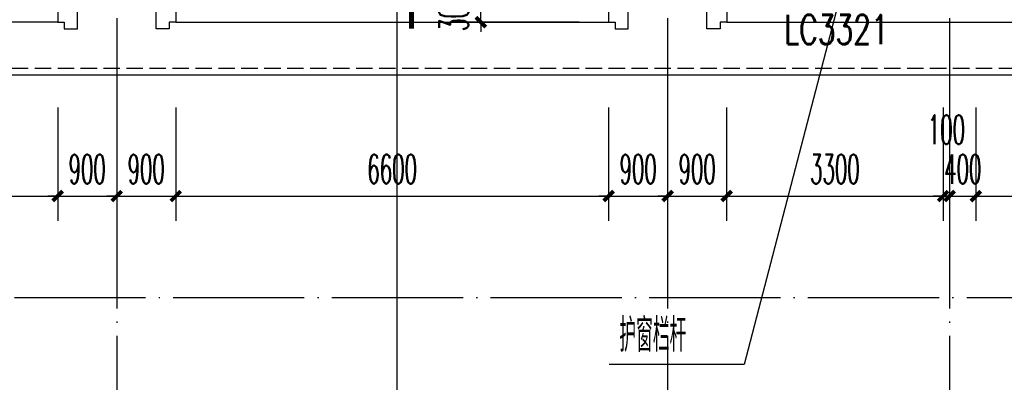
# Model space of a CAD drawing. Extents: x 1779708 to 7299578, y -1121471 to 88434.
# Tile 262 of 656: x 4481338 to 4496350, y -979630 to -974106. Entities that reach past the tile are written whole.
import ezdxf

# ---------------------------------------------------------------- set-up
doc = ezdxf.new("R2010")
doc.units = 0
doc.header["$LTSCALE"] = 1000
doc.header["$MEASUREMENT"] = 0
doc.linetypes.add('DASH', pattern=[0.35, 0.25, -0.1])
doc.linetypes.add('DOTE', pattern=[2.42, 2, -0.2, 0.02, -0.2])
doc.layers.get('0').update_dxf_attribs({"linetype": 'CONTINUOUS'})
doc.layers.get('Defpoints').update_dxf_attribs({"linetype": 'CONTINUOUS'})
for name, color, linetype in [('DIM_IDEN', 3, 'CONTINUOUS'), ('DIM_LEAD', 3, 'CONTINUOUS'), ('DOTE', 1, 'DOTE'), ('PUB_DIM', 3, 'CONTINUOUS'), ('PUB_TEXT', 7, 'CONTINUOUS'), ('WALL', 255, 'CONTINUOUS'), ('WINDOW', 2, 'CONTINUOUS'), ('WINDOW_TEXT', 7, 'CONTINUOUS'), ('修改', 6, 'CONTINUOUS'), ('看线', 3, 'CONTINUOUS')]:
    doc.layers.add(name, color=color, linetype=linetype)
doc.styles.add('_TCH_DIM', font='SIMPLEX.shx', dxfattribs={"width": 0.7, "bigfont": 'GBCBIG.shx'})
doc.styles.add('_TCH_DIM_T3', font='SIMPLEX.shx', dxfattribs={"width": 0.494118, "bigfont": 'GBCBIG.shx'})
doc.styles.add('_TCH_WINDOW', font='SIMPLEX', dxfattribs={"height": 3.5, "bigfont": 'GBCBIG'})
doc.dimstyles.new('_TCH_ARCH&&150', dxfattribs={"dimtxt": 446.25, "dimasz": 150, "dimexe": 375, "dimexo": 450, "dimgap": 189.375, "dimtad": 1, "dimdec": 0, "dimzin": 0, "dimdsep": 46, "dimtxsty": '_TCH_DIM_T3', "dimblk": 'ARCHTICK', "dimcen": 0.09, "dimdle": 225, "dimclrt": 7, "dimazin": 2, "dimtfac": 1, "dimtdec": 0, "dimtix": 1, "dimtmove": 2, "dimatfit": 3, "dimfxl": 250, "dimtolj": 1, "dimtzin": 0, "dimarcsym": 0})

# ---------------------------------------------------------------- blocks, each defined once
blk = doc.blocks.new('A$C159220C3')
at = {"layer": 'DOTE'}
for p, q in [((42800, 149200), (42800, 7200)), ((51200, 149200), (51200, 7200)), ((55500, 149200), (55500, 7200)), ((86800, 91700), (7200, 91700))]:
    blk.add_line(p, q, dxfattribs=at)
blk = doc.blocks.new('$WINLIB2D$00000001')
at = {"color": 0}
for points in [[(-0.5, 0.5), (-0.5, -0.5)], [(-0.5, 0.5), (0.5, 0.5)], [(0.5, -0.5), (0.5, 0.5)], [(0.5, 0.1667), (-0.5, 0.1667)], [(0.5, -0.1667), (-0.5, -0.1667)], [(-0.5, -0.5), (0.5, -0.5)]]:
    blk.add_lwpolyline(points, dxfattribs=at)
blk = doc.blocks.new('_ArchTick')
at = {"color": 0, "linetype": 'ByBlock', "const_width": 0.4}
blk.add_lwpolyline([(-0.5, -0.5), (0.5, 0.5)], dxfattribs=at)
blk = doc.blocks.new('*D4976')
at = {"layer": 'Defpoints', "color": 0, "transparency": 16777216}
for p in [(4495917, -974993), (4498717, -974993), (4498717, -976793)]:
    blk.add_point(p, dxfattribs=at)
at = {"layer": 'PUB_DIM', "color": 0, "lineweight": -2, "transparency": 16777216}
for p, q in [((4495917, -975443), (4495917, -977168)), ((4498717, -975443), (4498717, -977168)), ((4495692, -976793), (4498942, -976793))]:
    blk.add_line(p, q, dxfattribs=at)
at = {"layer": 'PUB_DIM', "color": 0, "lineweight": -2, "transparency": 16777216, "xscale": 150, "yscale": 150, "zscale": 150, "rotation": 180}
blk.add_blockref('_ArchTick', (4495917, -976793), dxfattribs=at)
at = {"layer": 'PUB_DIM', "color": 0, "lineweight": -2, "transparency": 16777216, "xscale": 150, "yscale": 150, "zscale": 150}
blk.add_blockref('_ArchTick', (4498717, -976793), dxfattribs=at)
at = {"layer": 'PUB_DIM', "color": 7, "transparency": 16777216, "insert": (4497317, -976381), "char_height": 446.2, "attachment_point": 5, "style": '_TCH_DIM_T3'}
blk.add_mtext('\\A1;2800', dxfattribs=at)
blk = doc.blocks.new('*D4977')
at = {"layer": 'Defpoints', "color": 0, "transparency": 16777216}
for p in [(4495517, -974993), (4495917, -974993), (4495917, -976793)]:
    blk.add_point(p, dxfattribs=at)
at = {"layer": 'PUB_DIM', "color": 0, "lineweight": -2, "transparency": 16777216}
for p, q in [((4495517, -975443), (4495517, -977168)), ((4495917, -975443), (4495917, -977168)), ((4495517, -976793), (4495367, -976793)), ((4495517, -976793), (4495917, -976793)), ((4495917, -976793), (4496067, -976793))]:
    blk.add_line(p, q, dxfattribs=at)
at = {"layer": 'PUB_DIM', "color": 0, "lineweight": -2, "transparency": 16777216, "xscale": 150, "yscale": 150, "zscale": 150}
blk.add_blockref('_ArchTick', (4495517, -976793), dxfattribs=at)
at = {"layer": 'PUB_DIM', "color": 0, "lineweight": -2, "transparency": 16777216, "xscale": 150, "yscale": 150, "zscale": 150, "rotation": 180}
blk.add_blockref('_ArchTick', (4495917, -976793), dxfattribs=at)
at = {"layer": 'PUB_DIM', "color": 7, "transparency": 16777216, "insert": (4495717, -976381), "char_height": 446.2, "attachment_point": 5, "style": '_TCH_DIM_T3'}
blk.add_mtext('\\A1;400', dxfattribs=at)
blk = doc.blocks.new('*D4978')
at = {"layer": 'Defpoints', "color": 0, "transparency": 16777216}
for p in [(4495417, -974993), (4495517, -974993), (4495517, -976793)]:
    blk.add_point(p, dxfattribs=at)
at = {"layer": 'PUB_DIM', "color": 0, "lineweight": -2, "transparency": 16777216}
for p, q in [((4495417, -975443), (4495417, -977168)), ((4495517, -975443), (4495517, -977168)), ((4495417, -976793), (4495267, -976793)), ((4495417, -976793), (4495517, -976793)), ((4495517, -976793), (4495667, -976793))]:
    blk.add_line(p, q, dxfattribs=at)
at = {"layer": 'PUB_DIM', "color": 0, "lineweight": -2, "transparency": 16777216, "xscale": 150, "yscale": 150, "zscale": 150}
blk.add_blockref('_ArchTick', (4495417, -976793), dxfattribs=at)
at = {"layer": 'PUB_DIM', "color": 0, "lineweight": -2, "transparency": 16777216, "xscale": 150, "yscale": 150, "zscale": 150, "rotation": 180}
blk.add_blockref('_ArchTick', (4495517, -976793), dxfattribs=at)
at = {"layer": 'PUB_DIM', "color": 7, "transparency": 16777216, "insert": (4495467, -975781), "char_height": 446.2, "attachment_point": 5, "style": '_TCH_DIM_T3'}
blk.add_mtext('\\A1;100', dxfattribs=at)
blk = doc.blocks.new('*D4979')
at = {"layer": 'Defpoints', "color": 0, "transparency": 16777216}
for p in [(4492117, -974993), (4495417, -974993), (4495417, -976793)]:
    blk.add_point(p, dxfattribs=at)
at = {"layer": 'PUB_DIM', "color": 0, "lineweight": -2, "transparency": 16777216}
for p, q in [((4492117, -975443), (4492117, -977168)), ((4495417, -975443), (4495417, -977168)), ((4491892, -976793), (4495642, -976793))]:
    blk.add_line(p, q, dxfattribs=at)
at = {"layer": 'PUB_DIM', "color": 0, "lineweight": -2, "transparency": 16777216, "xscale": 150, "yscale": 150, "zscale": 150, "rotation": 180}
blk.add_blockref('_ArchTick', (4492117, -976793), dxfattribs=at)
at = {"layer": 'PUB_DIM', "color": 0, "lineweight": -2, "transparency": 16777216, "xscale": 150, "yscale": 150, "zscale": 150}
blk.add_blockref('_ArchTick', (4495417, -976793), dxfattribs=at)
at = {"layer": 'PUB_DIM', "color": 7, "transparency": 16777216, "insert": (4493767, -976381), "char_height": 446.2, "attachment_point": 5, "style": '_TCH_DIM_T3'}
blk.add_mtext('\\A1;3300', dxfattribs=at)
blk = doc.blocks.new('*D4980')
at = {"layer": 'Defpoints', "color": 0, "transparency": 16777216}
for p in [(4491217, -974993), (4492117, -974993), (4492117, -976793)]:
    blk.add_point(p, dxfattribs=at)
at = {"layer": 'PUB_DIM', "color": 0, "lineweight": -2, "transparency": 16777216}
for p, q in [((4491217, -975443), (4491217, -977168)), ((4492117, -975443), (4492117, -977168)), ((4491217, -976793), (4491067, -976793)), ((4491217, -976793), (4492117, -976793)), ((4492117, -976793), (4492267, -976793))]:
    blk.add_line(p, q, dxfattribs=at)
at = {"layer": 'PUB_DIM', "color": 0, "lineweight": -2, "transparency": 16777216, "xscale": 150, "yscale": 150, "zscale": 150}
blk.add_blockref('_ArchTick', (4491217, -976793), dxfattribs=at)
at = {"layer": 'PUB_DIM', "color": 0, "lineweight": -2, "transparency": 16777216, "xscale": 150, "yscale": 150, "zscale": 150, "rotation": 180}
blk.add_blockref('_ArchTick', (4492117, -976793), dxfattribs=at)
at = {"layer": 'PUB_DIM', "color": 7, "transparency": 16777216, "insert": (4491667, -976381), "char_height": 446.2, "attachment_point": 5, "style": '_TCH_DIM_T3'}
blk.add_mtext('\\A1;900', dxfattribs=at)
blk = doc.blocks.new('*D4981')
at = {"layer": 'Defpoints', "color": 0, "transparency": 16777216}
for p in [(4490317, -974993), (4491217, -974993), (4491217, -976793)]:
    blk.add_point(p, dxfattribs=at)
at = {"layer": 'PUB_DIM', "color": 0, "lineweight": -2, "transparency": 16777216}
for p, q in [((4490317, -975443), (4490317, -977168)), ((4491217, -975443), (4491217, -977168)), ((4490317, -976793), (4490167, -976793)), ((4490317, -976793), (4491217, -976793)), ((4491217, -976793), (4491367, -976793))]:
    blk.add_line(p, q, dxfattribs=at)
at = {"layer": 'PUB_DIM', "color": 0, "lineweight": -2, "transparency": 16777216, "xscale": 150, "yscale": 150, "zscale": 150}
blk.add_blockref('_ArchTick', (4490317, -976793), dxfattribs=at)
at = {"layer": 'PUB_DIM', "color": 0, "lineweight": -2, "transparency": 16777216, "xscale": 150, "yscale": 150, "zscale": 150, "rotation": 180}
blk.add_blockref('_ArchTick', (4491217, -976793), dxfattribs=at)
at = {"layer": 'PUB_DIM', "color": 7, "transparency": 16777216, "insert": (4490767, -976381), "char_height": 446.2, "attachment_point": 5, "style": '_TCH_DIM_T3'}
blk.add_mtext('\\A1;900', dxfattribs=at)
blk = doc.blocks.new('*D4982')
at = {"layer": 'Defpoints', "color": 0, "transparency": 16777216}
for p in [(4483717, -974993), (4490317, -974993), (4490317, -976793)]:
    blk.add_point(p, dxfattribs=at)
at = {"layer": 'PUB_DIM', "color": 0, "lineweight": -2, "transparency": 16777216}
for p, q in [((4483717, -975443), (4483717, -977168)), ((4490317, -975443), (4490317, -977168)), ((4483492, -976793), (4490542, -976793))]:
    blk.add_line(p, q, dxfattribs=at)
at = {"layer": 'PUB_DIM', "color": 0, "lineweight": -2, "transparency": 16777216, "xscale": 150, "yscale": 150, "zscale": 150, "rotation": 180}
blk.add_blockref('_ArchTick', (4483717, -976793), dxfattribs=at)
at = {"layer": 'PUB_DIM', "color": 0, "lineweight": -2, "transparency": 16777216, "xscale": 150, "yscale": 150, "zscale": 150}
blk.add_blockref('_ArchTick', (4490317, -976793), dxfattribs=at)
at = {"layer": 'PUB_DIM', "color": 7, "transparency": 16777216, "insert": (4487017, -976381), "char_height": 446.2, "attachment_point": 5, "style": '_TCH_DIM_T3'}
blk.add_mtext('\\A1;6600', dxfattribs=at)
blk = doc.blocks.new('*D4983')
at = {"layer": 'Defpoints', "color": 0, "transparency": 16777216}
for p in [(4482817, -974993), (4483717, -974993), (4483717, -976793)]:
    blk.add_point(p, dxfattribs=at)
at = {"layer": 'PUB_DIM', "color": 0, "lineweight": -2, "transparency": 16777216}
for p, q in [((4482817, -975443), (4482817, -977168)), ((4483717, -975443), (4483717, -977168)), ((4482817, -976793), (4482667, -976793)), ((4482817, -976793), (4483717, -976793)), ((4483717, -976793), (4483867, -976793))]:
    blk.add_line(p, q, dxfattribs=at)
at = {"layer": 'PUB_DIM', "color": 0, "lineweight": -2, "transparency": 16777216, "xscale": 150, "yscale": 150, "zscale": 150}
blk.add_blockref('_ArchTick', (4482817, -976793), dxfattribs=at)
at = {"layer": 'PUB_DIM', "color": 0, "lineweight": -2, "transparency": 16777216, "xscale": 150, "yscale": 150, "zscale": 150, "rotation": 180}
blk.add_blockref('_ArchTick', (4483717, -976793), dxfattribs=at)
at = {"layer": 'PUB_DIM', "color": 7, "transparency": 16777216, "insert": (4483267, -976381), "char_height": 446.2, "attachment_point": 5, "style": '_TCH_DIM_T3'}
blk.add_mtext('\\A1;900', dxfattribs=at)
blk = doc.blocks.new('*D4984')
at = {"layer": 'Defpoints', "color": 0, "transparency": 16777216}
for p in [(4481917, -974993), (4482817, -974993), (4482817, -976793)]:
    blk.add_point(p, dxfattribs=at)
at = {"layer": 'PUB_DIM', "color": 0, "lineweight": -2, "transparency": 16777216}
for p, q in [((4481917, -975443), (4481917, -977168)), ((4482817, -975443), (4482817, -977168)), ((4481917, -976793), (4481767, -976793)), ((4481917, -976793), (4482817, -976793)), ((4482817, -976793), (4482967, -976793))]:
    blk.add_line(p, q, dxfattribs=at)
at = {"layer": 'PUB_DIM', "color": 0, "lineweight": -2, "transparency": 16777216, "xscale": 150, "yscale": 150, "zscale": 150}
blk.add_blockref('_ArchTick', (4481917, -976793), dxfattribs=at)
at = {"layer": 'PUB_DIM', "color": 0, "lineweight": -2, "transparency": 16777216, "xscale": 150, "yscale": 150, "zscale": 150, "rotation": 180}
blk.add_blockref('_ArchTick', (4482817, -976793), dxfattribs=at)
at = {"layer": 'PUB_DIM', "color": 7, "transparency": 16777216, "insert": (4482367, -976381), "char_height": 446.2, "attachment_point": 5, "style": '_TCH_DIM_T3'}
blk.add_mtext('\\A1;900', dxfattribs=at)
blk = doc.blocks.new('*D4985')
at = {"layer": 'Defpoints', "color": 0, "transparency": 16777216}
for p in [(4475317, -974993), (4481917, -974993), (4481917, -976793)]:
    blk.add_point(p, dxfattribs=at)
at = {"layer": 'PUB_DIM', "color": 0, "lineweight": -2, "transparency": 16777216}
for p, q in [((4475317, -975443), (4475317, -977168)), ((4481917, -975443), (4481917, -977168)), ((4475092, -976793), (4482142, -976793))]:
    blk.add_line(p, q, dxfattribs=at)
at = {"layer": 'PUB_DIM', "color": 0, "lineweight": -2, "transparency": 16777216, "xscale": 150, "yscale": 150, "zscale": 150, "rotation": 180}
blk.add_blockref('_ArchTick', (4475317, -976793), dxfattribs=at)
at = {"layer": 'PUB_DIM', "color": 0, "lineweight": -2, "transparency": 16777216, "xscale": 150, "yscale": 150, "zscale": 150}
blk.add_blockref('_ArchTick', (4481917, -976793), dxfattribs=at)
at = {"layer": 'PUB_DIM', "color": 7, "transparency": 16777216, "insert": (4478617, -976381), "char_height": 446.2, "attachment_point": 5, "style": '_TCH_DIM_T3'}
blk.add_mtext('\\A1;6600', dxfattribs=at)
blk = doc.blocks.new('*D5024')
at = {"layer": 'Defpoints', "color": 0, "transparency": 16777216}
for p in [(4488369, -973843), (4490317, -973843), (4490317, -974143)]:
    blk.add_point(p, dxfattribs=at)
at = {"layer": 'PUB_DIM', "color": 0, "lineweight": -2, "transparency": 16777216}
for p, q in [((4488369, -973843), (4488369, -973693)), ((4489867, -973843), (4487994, -973843)), ((4488369, -974143), (4488369, -973843)), ((4489867, -974143), (4487994, -974143)), ((4488369, -974143), (4488369, -974293))]:
    blk.add_line(p, q, dxfattribs=at)
at = {"layer": 'PUB_DIM', "color": 0, "lineweight": -2, "transparency": 16777216, "xscale": 150, "yscale": 150, "zscale": 150}
for p, rotation in [((4488369, -973843), 270), ((4488369, -974143), 90)]:
    blk.add_blockref('_ArchTick', p, dxfattribs=dict(at, rotation=rotation))
at = {"layer": 'PUB_DIM', "color": 7, "transparency": 16777216, "insert": (4487956, -973993), "char_height": 446.2, "attachment_point": 5, "rotation": 90, "style": '_TCH_DIM_T3'}
blk.add_mtext('\\A1;300', dxfattribs=at)

msp = doc.modelspace()

# ---------------------------------------------------------------- linework, layer by layer
at = {"layer": 'DIM_IDEN'}
msp.add_line((4487088.5, -973493.3), (4487088.5, -981466.5), dxfattribs=at)
at = {"layer": 'DIM_IDEN', "const_width": 75}
msp.add_lwpolyline([(4487313.5, -973493.3), (4487313.5, -974243.3)], dxfattribs=at)
at = {"layer": 'DIM_LEAD'}
for p, q in [((4493907.9, -973513.3), (4492383.9, -979356.5)), ((4492383.9, -979356.5), (4490323.1, -979356.5))]:
    msp.add_line(p, q, dxfattribs=at)
at = {"layer": 'WALL'}
for points in [[(4481917.1, -973843.3), (4481917.1, -974143.3), (4482017.1, -974143.3), (4482017.1, -974243.3), (4482217.1, -974243.3), (4482217.1, -973843.3)], [(4483717.1, -973843.3), (4483717.1, -974143.3), (4483617.1, -974143.3), (4483617.1, -974243.3), (4483417.1, -974243.3), (4483417.1, -973843.3)], [(4490317.1, -973843.3), (4490317.1, -974143.3), (4490417.1, -974143.3), (4490417.1, -974243.3), (4490617.1, -974243.3), (4490617.1, -973843.3)], [(4492117.1, -973843.3), (4492117.1, -974143.3), (4492017.1, -974143.3), (4492017.1, -974243.3), (4491817.1, -974243.3), (4491817.1, -973843.3)]]:
    msp.add_lwpolyline(points, dxfattribs=at)
at = {"layer": '看线', "color": 190}
for p, q in [((4481917.1, -974143.3), (4475317.1, -974143.3)), ((4483717.1, -974143.3), (4490317.1, -974143.3)), ((4492117.1, -974143.3), (4498717.1, -974143.3))]:
    msp.add_line(p, q, dxfattribs=at)
msp.add_lwpolyline([(4508917.1, -923043.3), (4509017.1, -923043.3), (4509017.1, -921743.3), (4448917.1, -921743.3), (4448917.1, -974943.3), (4515517.1, -974943.3), (4515517.1, -974843.3)], dxfattribs=at)
at = {"layer": '看线', "color": 190, "linetype": 'DASH'}
msp.add_lwpolyline([(4508917.1, -922543.3), (4508917.1, -921843.3), (4449017.1, -921843.3), (4449017.1, -974843.3), (4515517.1, -974843.3)], dxfattribs=at)

# ---------------------------------------------------------------- block references
at = {"layer": 'WINDOW'}
ref = msp.add_blockref('$WINLIB2D$00000001', (4478617.1, -973743.3), dxfattribs=dict(at, xscale=6600, yscale=-200, zscale=6600, rotation=179.9999999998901))
ref.add_attrib('A', 'LC6621', (4477844.6, -974478.9), dxfattribs={"layer": 'WINDOW_TEXT', "height": 446.25, "rotation": 360, "style": '_TCH_WINDOW', "width": 0.705882})
ref = msp.add_blockref('$WINLIB2D$00000001', (4493767.1, -973743.3), dxfattribs=dict(at, xscale=3300, yscale=-200, zscale=3300, rotation=180))
ref.add_attrib('A', 'LC3321', (4492994.6, -974478.9), dxfattribs={"layer": 'WINDOW_TEXT', "height": 446.25, "style": '_TCH_WINDOW', "width": 0.705882})
ref = msp.add_blockref('$WINLIB2D$00000001', (4497317.1, -973743.3), dxfattribs=dict(at, xscale=2800, yscale=-200, zscale=2800, rotation=180))
ref.add_attrib('A', 'LC2821', (4496544.6, -974478.9), dxfattribs={"layer": 'WINDOW_TEXT', "height": 446.25, "style": '_TCH_WINDOW', "width": 0.705882})
at = {"layer": '修改'}
msp.add_blockref('A$C159220C3', (4440017.1, -1070043.3), dxfattribs=at)

# ---------------------------------------------------------------- texts
at = {"layer": 'PUB_TEXT', "color": 7, "style": '_TCH_DIM', "width": 0.7}
msp.add_text('护窗栏杆', height=506.38, dxfattribs=at).set_placement((4490480.6, -979165.4))

# ---------------------------------------------------------------- dimensions: what is measured, and where the dimension line sits
at = {"layer": 'PUB_DIM'}
for p1, p2, distance, picture, middle in [((4490317.1, -974143.3), (4490317.1, -973843.3), 1948.2, '*D5024', (4487956.4, -973993.3)), ((4475317.1, -974993.3), (4481917.1, -974993.3), -1800, '*D4985', (4478617.1, -976380.8)), ((4481917.1, -974993.3), (4482817.1, -974993.3), -1800, '*D4984', (4482367.1, -976380.8)), ((4482817.1, -974993.3), (4483717.1, -974993.3), -1800, '*D4983', (4483267.1, -976380.8)), ((4483717.1, -974993.3), (4490317.1, -974993.3), -1800, '*D4982', (4487017.1, -976380.8)), ((4490317.1, -974993.3), (4491217.1, -974993.3), -1800, '*D4981', (4490767.1, -976380.8)), ((4491217.1, -974993.3), (4492117.1, -974993.3), -1800, '*D4980', (4491667.1, -976380.8)), ((4492117.1, -974993.3), (4495417.1, -974993.3), -1800, '*D4979', (4493767.1, -976380.8)), ((4495517.1, -974993.3), (4495917.1, -974993.3), -1800, '*D4977', (4495717.1, -976380.8)), ((4495917.1, -974993.3), (4498717.1, -974993.3), -1800, '*D4976', (4497317.1, -976380.8))]:
    dim = msp.add_aligned_dim(p1=p1, p2=p2, distance=distance, dimstyle='_TCH_ARCH&&150', dxfattribs=at)
    dim.commit()
    dim.dimension.update_dxf_attribs({"geometry": picture, "text_midpoint": middle})
dim = msp.add_linear_dim(base=(4495517.1, -976793.3), p1=(4495417.1, -974993.3), p2=(4495517.1, -974993.3), angle=0, dimstyle='_TCH_ARCH&&150', dxfattribs=at)
dim.commit()
dim.dimension.update_dxf_attribs({"geometry": '*D4978', "text_midpoint": (4495467.1, -975780.8), "dimtype": 161})

doc.saveas('drawing.dxf')
